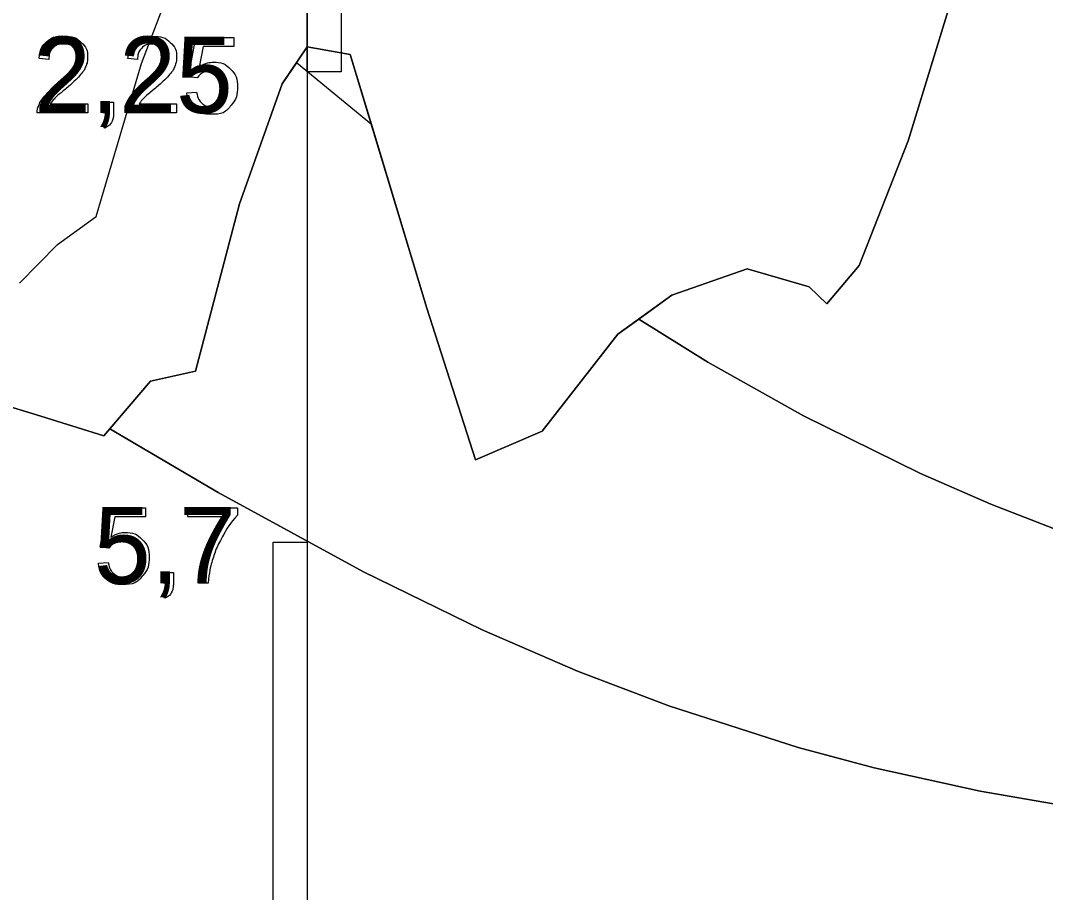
# Model space of a CAD drawing. Extents: x 700746 to 706058, y 6570320 to 6580460.
# Drawn here: x 705083.8 to 705159, y 6575820.5 to 6575884.5 of the extents above; entities that cross this region are included whole.
import ezdxf

# ---------------------------------------------------------------- set-up
doc = ezdxf.new("R2010")
doc.units = 0
for name, color, linetype in [('Default', 7, 'Continuous'), ('GEOLPUNKT', 7, 'Continuous'), ('Plokid', 7, 'Continuous'), ('Täide', 7, 'Continuous'), ('VEEKOGU', 7, 'Continuous')]:
    doc.layers.add(name, color=color, linetype=linetype)

msp = doc.modelspace()

# ---------------------------------------------------------------- linework, layer by layer
at = {"layer": 'Default'}
for points in [[(705083.764, 6575865.193), (705086.561, 6575868.015), (705089.4, 6575870.08), (705092.706, 6575881.287), (705094.779, 6575886.778)], [(705078.899, 6575857.376), (705085.332, 6575855.422), (705089.962, 6575853.989), (705093.364, 6575858.001), (705096.675, 6575858.719), (705099.907, 6575871.011), (705103.04, 6575879.794), (705104.863, 6575882.521), (705108.024, 6575881.953), (705113.645, 6575863.351), (705117.206, 6575852.228), (705122.103, 6575854.323), (705127.635, 6575861.43), (705131.614, 6575864.293), (705137.138, 6575866.227), (705141.674, 6575864.914), (705142.975, 6575863.658), (705145.338, 6575866.483), (705148.946, 6575875.634), (705152.239, 6575886.401)]]:
    msp.add_lwpolyline(points, dxfattribs=at)
at = {"layer": 'GEOLPUNKT'}
for points in [[(705104.863, 6575903.181), (705107.363, 6575903.181), (705107.363, 6575880.681), (705104.863, 6575880.681)], [(705102.363, 6575846.181), (705104.863, 6575846.181), (705104.863, 6575806.181), (705102.363, 6575806.181)]]:
    msp.add_lwpolyline(points, close=True, dxfattribs=at)
for points in [[(705104.863, 6575903.181), (705104.863, 6575773.181)], [(705096.798, 6575880.234), (705096.153, 6575880.319), (705096.696, 6575883.196), (705099.478, 6575883.196), (705099.478, 6575882.539), (705097.245, 6575882.539), (705096.944, 6575881.036)], [(705085.905, 6575881.6), (705085.197, 6575881.672)], [(705092.427, 6575881.6), (705091.719, 6575881.672)], [(705096.03, 6575879.137), (705096.751, 6575879.197)], [(705088.769, 6575878.33), (705088.769, 6575877.669), (705085.069, 6575877.669)], [(705086.025, 6575878.33), (705088.769, 6575878.33)], [(705089.879, 6575877.669), (705089.879, 6575878.45), (705090.66, 6575878.45), (705090.66, 6575877.669)], [(705095.291, 6575878.33), (705095.291, 6575877.669), (705091.591, 6575877.669)], [(705092.547, 6575878.33), (705095.291, 6575878.33)], [(705090.268, 6575877.669), (705089.879, 6575877.669)], [(705090.024, 6575876.559), (705089.832, 6575876.853)], [(705090.319, 6575845.734), (705089.674, 6575845.819), (705090.216, 6575848.696), (705092.999, 6575848.696), (705092.999, 6575848.039), (705090.766, 6575848.039), (705090.464, 6575846.536)], [(705096.119, 6575848.035), (705096.119, 6575848.696), (705099.743, 6575848.696), (705099.743, 6575848.161)], [(705098.86, 6575848.035), (705096.119, 6575848.035)], [(705089.55, 6575844.637), (705090.272, 6575844.697)], [(705094.271, 6575843.169), (705094.271, 6575843.95), (705095.052, 6575843.95), (705095.052, 6575843.169)], [(705094.66, 6575843.169), (705094.271, 6575843.169)], [(705097.609, 6575843.169), (705096.9, 6575843.169)], [(705094.416, 6575842.059), (705094.224, 6575842.353)]]:
    msp.add_lwpolyline(points, dxfattribs=at)
for points in [[(705085.197, 6575881.672), (705085.269, 6575882.462), (705085.743, 6575882.876), (705086.217, 6575883.29), (705087.015, 6575883.29), (705087.821, 6575883.29), (705088.291, 6575882.843), (705088.761, 6575882.397), (705088.761, 6575881.736), (705088.761, 6575881.4), (705088.623, 6575881.076), (705088.486, 6575880.751), (705088.168, 6575880.393), (705087.849, 6575880.034), (705087.109, 6575879.407), (705086.49, 6575878.888), (705086.315, 6575878.703), (705086.139, 6575878.517), (705086.025, 6575878.33)], [(705091.719, 6575881.672), (705091.791, 6575882.462), (705092.265, 6575882.876), (705092.739, 6575883.29), (705093.537, 6575883.29), (705094.343, 6575883.29), (705094.813, 6575882.843), (705095.283, 6575882.397), (705095.283, 6575881.736), (705095.283, 6575881.4), (705095.145, 6575881.076), (705095.008, 6575880.751), (705094.689, 6575880.393), (705094.371, 6575880.034), (705093.631, 6575879.407), (705093.012, 6575878.888), (705092.837, 6575878.703), (705092.661, 6575878.517), (705092.547, 6575878.33)], [(705085.069, 6575877.669), (705085.061, 6575877.917), (705085.149, 6575878.147), (705085.29, 6575878.525), (705085.602, 6575878.892), (705085.914, 6575879.258), (705086.501, 6575879.739), (705087.413, 6575880.488), (705087.732, 6575880.925), (705088.052, 6575881.362), (705088.052, 6575881.753), (705088.052, 6575882.161), (705087.761, 6575882.442), (705087.469, 6575882.722), (705087, 6575882.722), (705086.504, 6575882.722), (705086.207, 6575882.425), (705085.909, 6575882.127), (705085.905, 6575881.6)], [(705091.591, 6575877.669), (705091.583, 6575877.917), (705091.671, 6575878.147), (705091.812, 6575878.525), (705092.124, 6575878.892), (705092.436, 6575879.258), (705093.023, 6575879.739), (705093.935, 6575880.488), (705094.254, 6575880.925), (705094.574, 6575881.362), (705094.574, 6575881.753), (705094.574, 6575882.161), (705094.282, 6575882.442), (705093.991, 6575882.722), (705093.522, 6575882.722), (705093.026, 6575882.722), (705092.728, 6575882.425), (705092.431, 6575882.127), (705092.427, 6575881.6)], [(705096.944, 6575881.036), (705097.448, 6575881.386), (705098.001, 6575881.386), (705098.735, 6575881.386), (705099.239, 6575880.878), (705099.743, 6575880.369), (705099.743, 6575879.57), (705099.743, 6575878.81), (705099.3, 6575878.255), (705098.761, 6575877.575), (705097.829, 6575877.575), (705097.065, 6575877.575), (705096.582, 6575878.003), (705096.098, 6575878.43), (705096.03, 6575879.137)], [(705096.751, 6575879.197), (705096.831, 6575878.669), (705097.123, 6575878.404), (705097.414, 6575878.138), (705097.829, 6575878.138), (705098.329, 6575878.138), (705098.671, 6575878.513), (705099.013, 6575878.889), (705099.013, 6575879.509), (705099.013, 6575880.099), (705098.684, 6575880.44), (705098.356, 6575880.78), (705097.818, 6575880.78), (705097.483, 6575880.78), (705097.217, 6575880.628), (705096.951, 6575880.476), (705096.798, 6575880.234)], [(705089.832, 6575876.853), (705090.05, 6575876.949), (705090.153, 6575877.135), (705090.256, 6575877.32), (705090.268, 6575877.669)], [(705090.66, 6575877.669), (705090.66, 6575877.236), (705090.508, 6575876.97), (705090.356, 6575876.704), (705090.024, 6575876.559)], [(705096.9, 6575843.169), (705096.912, 6575843.829), (705097.16, 6575844.765), (705097.408, 6575845.701), (705097.872, 6575846.57), (705098.336, 6575847.439), (705098.86, 6575848.035)], [(705099.743, 6575848.161), (705099.209, 6575847.592), (705098.684, 6575846.648), (705098.159, 6575845.705), (705097.872, 6575844.708), (705097.666, 6575844.005), (705097.609, 6575843.169)], [(705090.464, 6575846.536), (705090.968, 6575846.886), (705091.522, 6575846.886), (705092.256, 6575846.886), (705092.76, 6575846.378), (705093.264, 6575845.869), (705093.264, 6575845.07), (705093.264, 6575844.31), (705092.821, 6575843.755), (705092.282, 6575843.075), (705091.35, 6575843.075), (705090.586, 6575843.075), (705090.102, 6575843.503), (705089.619, 6575843.93), (705089.55, 6575844.637)], [(705090.272, 6575844.697), (705090.352, 6575844.169), (705090.643, 6575843.904), (705090.935, 6575843.638), (705091.349, 6575843.638), (705091.849, 6575843.638), (705092.192, 6575844.013), (705092.534, 6575844.389), (705092.534, 6575845.009), (705092.534, 6575845.599), (705092.205, 6575845.94), (705091.876, 6575846.28), (705091.338, 6575846.28), (705091.004, 6575846.28), (705090.738, 6575846.128), (705090.472, 6575845.976), (705090.319, 6575845.734)], [(705094.224, 6575842.353), (705094.442, 6575842.449), (705094.545, 6575842.635), (705094.648, 6575842.82), (705094.66, 6575843.169)], [(705095.052, 6575843.169), (705095.052, 6575842.736), (705094.9, 6575842.47), (705094.748, 6575842.204), (705094.416, 6575842.059)]]:
    msp.add_open_spline(points, degree=3, dxfattribs=at)
at = {"layer": 'Plokid'}
msp.add_lwpolyline([(705078.899, 6575857.376), (705085.332, 6575855.422), (705089.962, 6575853.989), (705093.364, 6575858.001), (705096.675, 6575858.719), (705099.907, 6575871.011), (705103.04, 6575879.794), (705104.863, 6575882.521), (705108.024, 6575881.953), (705113.645, 6575863.351), (705117.206, 6575852.228), (705122.103, 6575854.323), (705127.635, 6575861.43), (705131.614, 6575864.293), (705137.138, 6575866.227), (705141.674, 6575864.914), (705142.975, 6575863.658), (705145.338, 6575866.483), (705148.946, 6575875.634), (705152.239, 6575886.401)], dxfattribs=at)
at = {"layer": 'Täide'}
for p, q in [((705109.576, 6575876.817), (705104.079, 6575881.348)), ((705109.576, 6575876.817), (705104.079, 6575881.348)), ((705129.193, 6575862.551), (705127.635, 6575861.43))]:
    msp.add_line(p, q, dxfattribs=at)
for points in [[(705154.428, 6575897.808), (705153.918, 6575895.372), (705153.85, 6575895.08), (705152.239, 6575886.401), (705148.946, 6575875.634), (705145.338, 6575866.483), (705142.975, 6575863.658), (705141.674, 6575864.914), (705137.138, 6575866.227), (705131.614, 6575864.293), (705127.635, 6575861.43), (705122.103, 6575854.323), (705117.206, 6575852.228), (705113.645, 6575863.351), (705108.024, 6575881.953), (705104.863, 6575882.521), (705103.04, 6575879.794), (705099.907, 6575871.011), (705096.675, 6575858.719), (705093.364, 6575858.001), (705089.962, 6575853.989), (705085.332, 6575855.422), (705078.899, 6575857.376)], [(705104.079, 6575881.348), (705103.04, 6575879.794), (705099.907, 6575871.011), (705096.675, 6575858.719), (705093.364, 6575858.001), (705090.386, 6575854.489)], [(705127.635, 6575861.43), (705122.103, 6575854.323), (705117.206, 6575852.228), (705113.645, 6575863.351), (705109.576, 6575876.817)], [(705162.549, 6575846.023), (705155, 6575848.961), (705149.835, 6575851.214), (705141.267, 6575855.436), (705134.234, 6575859.393), (705129.193, 6575862.551)], [(705129.193, 6575862.551), (705134.234, 6575859.393), (705141.267, 6575855.436), (705149.835, 6575851.214), (705155, 6575848.961), (705162.549, 6575846.023)], [(705090.386, 6575854.489), (705098.33, 6575849.825), (705108.984, 6575843.999), (705117.693, 6575839.745), (705124.697, 6575836.712), (705131.378, 6575834.161), (705140.866, 6575831.117), (705146.44, 6575829.634), (705154.211, 6575827.914), (705162.142, 6575826.539)], [(705162.142, 6575826.539), (705154.211, 6575827.914), (705146.44, 6575829.634), (705140.866, 6575831.117), (705131.378, 6575834.161), (705124.697, 6575836.712), (705117.693, 6575839.745), (705108.984, 6575843.999), (705098.33, 6575849.825), (705090.386, 6575854.489)]]:
    msp.add_lwpolyline(points, dxfattribs=at)
at = {"layer": 'VEEKOGU'}
for points in [[(705127.635, 6575861.43), (705129.193, 6575862.551), (705131.614, 6575864.293), (705137.138, 6575866.227), (705141.674, 6575864.914), (705142.975, 6575863.658), (705145.338, 6575866.483), (705148.946, 6575875.634), (705152.239, 6575886.401), (705153.85, 6575895.08), (705153.894, 6575895.271)], [(705103.04, 6575879.794), (705104.079, 6575881.348), (705104.863, 6575882.521), (705108.024, 6575881.953), (705109.576, 6575876.817), (705113.645, 6575863.351), (705117.206, 6575852.228)], [(705090.386, 6575854.489), (705093.364, 6575858.001), (705096.675, 6575858.719), (705099.907, 6575871.011), (705103.04, 6575879.794)], [(705117.206, 6575852.228), (705122.103, 6575854.323), (705127.635, 6575861.43)], [(705051.691, 6575822.886), (705053.628, 6575828.136), (705055.476, 6575830.144), (705055.998, 6575830.337), (705057.361, 6575832.735), (705057.648, 6575833.24), (705059.412, 6575833.843), (705064.467, 6575841.86), (705064.728, 6575842.323), (705064.931, 6575842.6), (705070.468, 6575847.922), (705072.783, 6575851.866), (705075.019, 6575856.317), (705075.501, 6575856.511), (705078.899, 6575857.376), (705085.332, 6575855.422), (705089.962, 6575853.989), (705090.386, 6575854.489)]]:
    msp.add_lwpolyline(points, dxfattribs=at)

# ---------------------------------------------------------------- texts
at = {"layer": 'GEOLPUNKT'}
for s, p in [('2,25', (705084.834, 6575877.669)), ('5,7', (705089.226, 6575843.169))]:
    msp.add_text(s, height=5.6, dxfattribs=at).set_placement(p)

doc.saveas('drawing.dxf')
